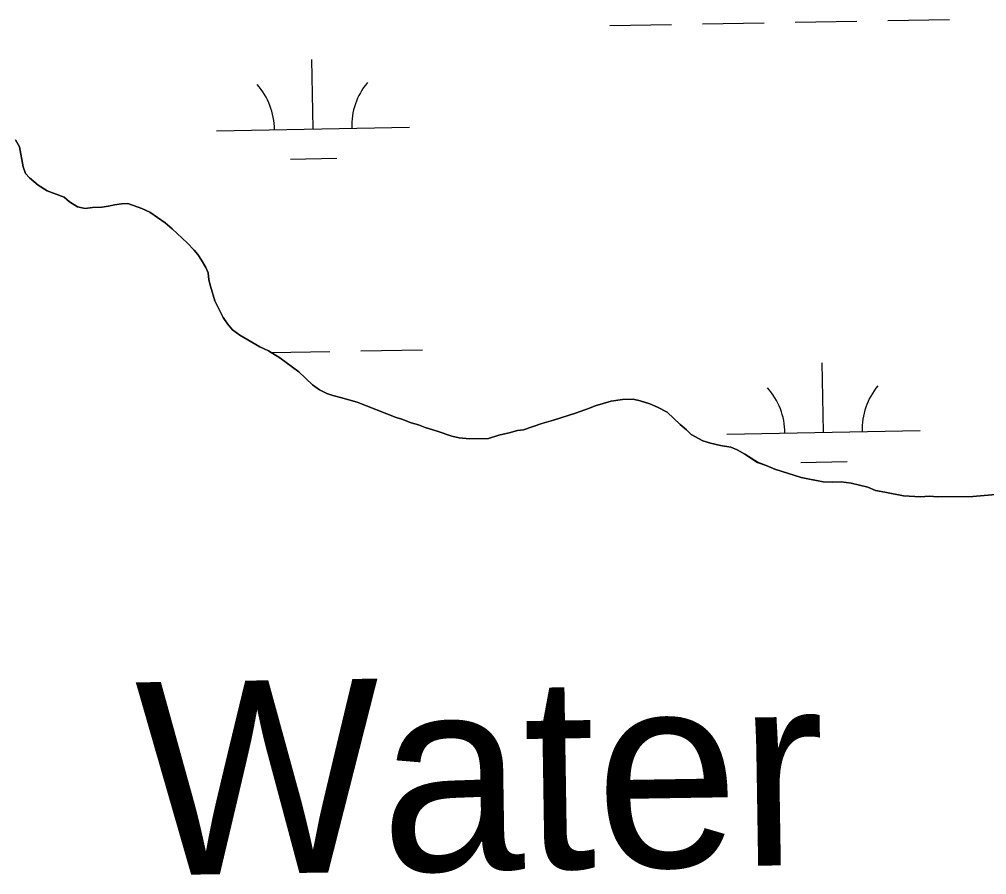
# Model space of a CAD drawing. Extents: x 3957609 to 3995875, y 234277 to 260273.
# Drawn here: x 3980506 to 3981007, y 240506 to 240949 of the extents above; entities that cross this region are included whole.
import ezdxf

# ---------------------------------------------------------------- set-up
doc = ezdxf.new("R2010")
doc.units = 0
for name, color, linetype in [('V-RIVR-IDEN', 7, 'Continuous'), ('V-TOPO-SHOR', 7, 'Continuous'), ('V-WETL-SWMP', 7, 'Continuous')]:
    doc.layers.add(name, color=color, linetype=linetype)

msp = doc.modelspace()

# ---------------------------------------------------------------- linework, layer by layer
at = {"layer": 'V-TOPO-SHOR'}
for points in [[(3980504.199, 240886.881), (3980506.114, 240883.32), (3980508.047, 240872.86), (3980509.247, 240869.534), (3980511.396, 240867.163), (3980515.926, 240863.372), (3980520.454, 240860.529), (3980529.264, 240857.228), (3980532.125, 240854.856), (3980536.176, 240852.253), (3980540.223, 240851.313), (3980544.026, 240851.801), (3980548.784, 240852.055), (3980552.349, 240852.54), (3980555.44, 240853.263), (3980559.005, 240853.75), (3980562.335, 240853.998), (3980569.479, 240851.403), (3980573.765, 240849.513), (3980581.632, 240843.83), (3980585.21, 240840.748), (3980593.08, 240833.635), (3980596.658, 240829.84), (3980598.569, 240827.469), (3980600.479, 240824.62), (3980602.632, 240820.821), (3980603.83, 240817.97), (3980604.317, 240814.404), (3980605.04, 240811.076), (3980607.443, 240803.472), (3980611.75, 240794.924), (3980613.9, 240791.6), (3980616.525, 240788.516), (3980620.341, 240785.673), (3980630.585, 240779.756), (3980635.111, 240777.63), (3980641.069, 240774.081), (3980650.842, 240766.737)], [(3980650.842, 240766.737), (3980657.997, 240760.1), (3980661.573, 240757.492), (3980665.385, 240755.602), (3980668.479, 240754.422), (3980672.526, 240753.482), (3980681.097, 240751.131), (3980701.337, 240743.105), (3980704.194, 240742.163), (3980708.958, 240740.275), (3980712.765, 240739.335), (3980716.339, 240737.918), (3980722.528, 240736.033), (3980730.146, 240733.441), (3980733.956, 240732.501), (3980739.19, 240732.042), (3980749.179, 240732.308), (3980754.405, 240733.99), (3980759.873, 240735.196), (3980764.151, 240736.398), (3980767.242, 240736.646), (3980776.747, 240740.005), (3980782.688, 240741.686), (3980794.093, 240745.288), (3980801.46, 240747.928), (3980804.309, 240749.126), (3980812.628, 240751.531), (3980818.571, 240752.499), (3980824.039, 240752.516), (3980827.611, 240751.813), (3980832.61, 240750.163), (3980836.659, 240748.512), (3980841.66, 240745.911), (3980848.341, 240739.509), (3980851.679, 240736.664), (3980854.065, 240734.293), (3980860.02, 240730.981), (3980864.067, 240729.803), (3980869.304, 240728.63), (3980874.541, 240727.694), (3980877.875, 240726.279), (3980881.924, 240724.149), (3980888.359, 240719.887), (3980892.883, 240718.236), (3980897.409, 240716.346), (3980910.979, 240712.107), (3980915.263, 240711.169), (3980922.402, 240709.764), (3980927.16, 240709.541), (3980931.678, 240709.792), (3980936.913, 240709.094), (3980945.481, 240706.979), (3980949.53, 240705.328), (3980954.292, 240704.39), (3980964.049, 240702.516), (3980972.851, 240702.067), (3980977.369, 240702.319), (3980981.889, 240702.094), (3980999.964, 240702.149), (3981013.756, 240703.38)]]:
    msp.add_lwpolyline(points, dxfattribs=at)
at = {"layer": 'V-WETL-SWMP'}
for p, q in [((3980859.887, 240946.964), (3980891.882, 240947.546)), ((3980907.879, 240947.837), (3980939.874, 240948.419)), ((3980955.871, 240948.71), (3980987.866, 240949.292)), ((3980811.895, 240946.092), (3980843.89, 240946.674)), ((3980658.251, 240892.548), (3980657.596, 240928.542)), ((3980608.259, 240891.639), (3980708.243, 240893.457)), ((3980506.113, 240883.32), (3980504.199, 240886.882)), ((3980508.048, 240872.861), (3980506.113, 240883.32)), ((3980509.247, 240869.535), (3980508.048, 240872.861)), ((3980646.533, 240876.901), (3980670.529, 240877.337)), ((3980511.395, 240867.163), (3980509.247, 240869.535)), ((3980515.925, 240863.371), (3980511.395, 240867.163)), ((3980520.453, 240860.53), (3980515.925, 240863.371)), ((3980529.264, 240857.227), (3980520.453, 240860.53)), ((3980532.125, 240854.857), (3980529.264, 240857.227)), ((3980536.176, 240852.253), (3980532.125, 240854.857)), ((3980552.349, 240852.54), (3980548.783, 240852.054)), ((3980555.439, 240853.263), (3980552.349, 240852.54)), ((3980559.006, 240853.75), (3980555.439, 240853.263)), ((3980562.335, 240853.998), (3980559.006, 240853.75)), ((3980569.478, 240851.403), (3980562.335, 240853.998)), ((3980540.223, 240851.314), (3980536.176, 240852.253)), ((3980544.027, 240851.801), (3980540.223, 240851.314)), ((3980548.783, 240852.054), (3980544.027, 240851.801)), ((3980573.765, 240849.513), (3980569.478, 240851.403)), ((3980581.631, 240843.829), (3980573.765, 240849.513)), ((3980585.209, 240840.747), (3980581.631, 240843.829)), ((3980593.079, 240833.636), (3980585.209, 240840.747)), ((3980596.658, 240829.841), (3980593.079, 240833.636)), ((3980598.568, 240827.468), (3980596.658, 240829.841)), ((3980600.48, 240824.62), (3980598.568, 240827.468)), ((3980602.632, 240820.821), (3980600.48, 240824.62)), ((3980603.83, 240817.97), (3980602.632, 240820.821)), ((3980604.317, 240814.404), (3980603.83, 240817.97)), ((3980605.04, 240811.076), (3980604.317, 240814.404)), ((3980607.442, 240803.472), (3980605.04, 240811.076)), ((3980611.749, 240794.923), (3980607.442, 240803.472)), ((3980613.9, 240791.599), (3980611.749, 240794.923)), ((3980616.525, 240788.515), (3980613.9, 240791.599)), ((3980620.34, 240785.673), (3980616.525, 240788.515)), ((3980630.585, 240779.757), (3980620.34, 240785.673)), ((3980635.111, 240777.63), (3980630.585, 240779.757)), ((3980641.068, 240774.081), (3980635.111, 240777.63)), ((3980636.665, 240776.704), (3980666.94, 240777.255)), ((3980682.938, 240777.546), (3980714.932, 240778.127)), ((3980650.842, 240766.737), (3980641.068, 240774.081)), ((3980922.586, 240735.465), (3980921.932, 240771.459)), ((3980657.998, 240760.099), (3980650.842, 240766.737)), ((3980661.573, 240757.493), (3980657.998, 240760.099)), ((3980665.385, 240755.602), (3980661.573, 240757.493)), ((3980668.48, 240754.422), (3980665.385, 240755.602)), ((3980672.527, 240753.483), (3980668.48, 240754.422)), ((3980681.096, 240751.131), (3980672.527, 240753.483)), ((3980818.57, 240752.499), (3980812.627, 240751.53)), ((3980824.04, 240752.516), (3980818.57, 240752.499)), ((3980827.61, 240751.813), (3980824.04, 240752.516)), ((3980701.338, 240743.105), (3980681.096, 240751.131)), ((3980801.459, 240747.928), (3980794.093, 240745.289)), ((3980804.309, 240749.126), (3980801.459, 240747.928)), ((3980812.627, 240751.53), (3980804.309, 240749.126)), ((3980832.61, 240750.163), (3980827.61, 240751.813)), ((3980836.659, 240748.511), (3980832.61, 240750.163)), ((3980841.661, 240745.91), (3980836.659, 240748.511)), ((3980704.195, 240742.163), (3980701.338, 240743.105)), ((3980708.958, 240740.274), (3980704.195, 240742.163)), ((3980794.093, 240745.289), (3980782.687, 240741.687)), ((3980848.341, 240739.508), (3980841.661, 240745.91)), ((3980712.766, 240739.334), (3980708.958, 240740.274)), ((3980716.338, 240737.918), (3980712.766, 240739.334)), ((3980722.528, 240736.034), (3980716.338, 240737.918)), ((3980776.746, 240740.004), (3980767.242, 240736.645)), ((3980782.687, 240741.687), (3980776.746, 240740.004)), ((3980851.679, 240736.664), (3980848.341, 240739.508)), ((3980730.147, 240733.441), (3980722.528, 240736.034)), ((3980733.956, 240732.501), (3980730.147, 240733.441)), ((3980739.19, 240732.041), (3980733.956, 240732.501)), ((3980749.179, 240732.309), (3980739.19, 240732.041)), ((3980754.406, 240733.99), (3980749.179, 240732.309)), ((3980759.873, 240735.196), (3980754.406, 240733.99)), ((3980764.151, 240736.398), (3980759.873, 240735.196)), ((3980767.242, 240736.645), (3980764.151, 240736.398)), ((3980854.065, 240734.292), (3980851.679, 240736.664)), ((3980860.021, 240730.981), (3980854.065, 240734.292)), ((3980872.595, 240734.556), (3980972.578, 240736.374)), ((3980864.068, 240729.804), (3980860.021, 240730.981)), ((3980869.304, 240728.63), (3980864.068, 240729.804)), ((3980874.54, 240727.695), (3980869.304, 240728.63)), ((3980877.874, 240726.278), (3980874.54, 240727.695)), ((3980881.924, 240724.149), (3980877.874, 240726.278)), ((3980888.359, 240719.888), (3980881.924, 240724.149)), ((3980892.883, 240718.236), (3980888.359, 240719.888)), ((3980897.408, 240716.347), (3980892.883, 240718.236)), ((3980910.869, 240719.819), (3980934.865, 240720.255)), ((3980910.978, 240712.107), (3980897.408, 240716.347)), ((3980922.402, 240709.763), (3980910.978, 240712.107)), ((3980927.16, 240709.54), (3980922.402, 240709.763)), ((3980931.678, 240709.792), (3980927.16, 240709.54)), ((3980936.913, 240709.094), (3980931.678, 240709.792)), ((3980945.482, 240706.979), (3980936.913, 240709.094)), ((3980949.531, 240705.327), (3980945.482, 240706.979)), ((3980954.291, 240704.39), (3980949.531, 240705.327)), ((3980964.048, 240702.516), (3980954.291, 240704.39)), ((3980972.85, 240702.067), (3980964.048, 240702.516)), ((3980977.368, 240702.319), (3980972.85, 240702.067)), ((3980981.888, 240702.095), (3980977.368, 240702.319)), ((3980999.965, 240702.15), (3980981.888, 240702.095)), ((3981013.756, 240703.381), (3980999.965, 240702.15))]:
    msp.add_line(p, q, dxfattribs=at)
for centre, start, end in [((3980603.008, 240892.018), 0.26988, 41.81354), ((3980713.476, 240894.027), 140.26988, 181.81353), ((3980867.344, 240734.936), 0.26988, 41.81354), ((3980977.812, 240736.944), 140.26988, 181.81353)]:
    msp.add_arc(centre, 35.246, start, end, dxfattribs=at)

# ---------------------------------------------------------------- texts
at = {"layer": 'V-RIVR-IDEN'}
msp.add_text('Water', height=99.9998, rotation=0.90234, dxfattribs=at).set_placement((3980567.405, 240505.928))

doc.saveas('drawing.dxf')
